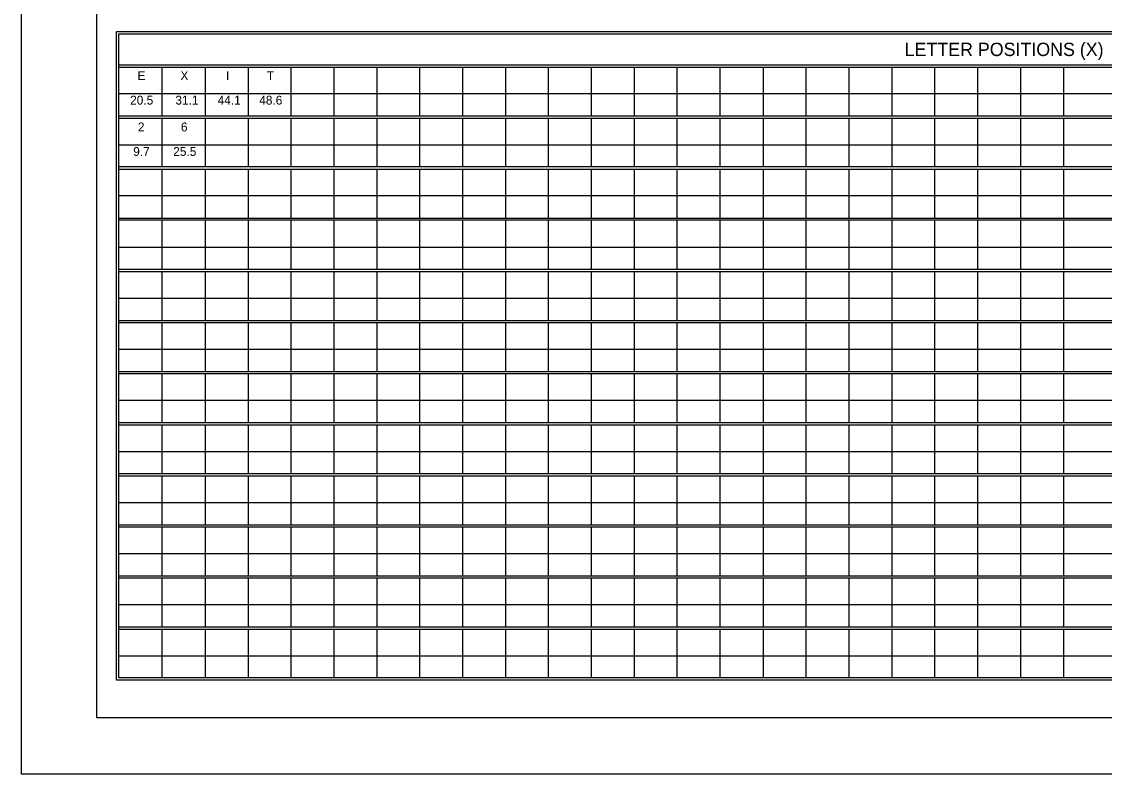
# Model space of a CAD drawing. Extents: x 1806251 to 1809821, y 414895 to 422886.
# Drawn here: x 1809672.13 to 1809679.34, y 415225.97 to 415230.98 of the extents above; entities that cross this region are included whole.
import ezdxf

# ---------------------------------------------------------------- set-up
doc = ezdxf.new("R2010")
doc.units = 0
doc.layers.add('GSSHT', color=7, linetype='Continuous')

msp = doc.modelspace()

# ---------------------------------------------------------------- linework, layer by layer
at = {"layer": 'GSSHT'}
for p, q in [((1809672.1349, 415225.9725), (1809672.1349, 415234.2262)), ((1809672.7816, 415230.6885), (1809684.4905, 415230.6885)), ((1809672.7816, 415230.6737), (1809684.4905, 415230.6737)), ((1809673.0681, 415230.6737), (1809673.0681, 415230.3489)), ((1809673.3545, 415230.6737), (1809673.3545, 415230.3489)), ((1809673.641, 415230.6737), (1809673.641, 415230.3489)), ((1809673.9245, 415230.6737), (1809673.9245, 415230.3489)), ((1809674.2109, 415230.6737), (1809674.2109, 415230.3489)), ((1809674.4973, 415230.6737), (1809674.4973, 415230.3489)), ((1809674.7808, 415230.6737), (1809674.7808, 415230.3489)), ((1809675.0673, 415230.6737), (1809675.0673, 415230.3489)), ((1809675.3537, 415230.6737), (1809675.3537, 415230.3489)), ((1809675.6372, 415230.6737), (1809675.6372, 415230.3489)), ((1809675.9237, 415230.6737), (1809675.9237, 415230.3489)), ((1809676.2101, 415230.6737), (1809676.2101, 415230.3489)), ((1809676.4936, 415230.6737), (1809676.4936, 415230.3489)), ((1809676.7801, 415230.6737), (1809676.7801, 415230.3489)), ((1809677.0665, 415230.6737), (1809677.0665, 415230.3489)), ((1809677.35, 415230.6737), (1809677.35, 415230.3489)), ((1809677.6364, 415230.6737), (1809677.6364, 415230.3489)), ((1809677.9229, 415230.6737), (1809677.9229, 415230.3489)), ((1809678.2064, 415230.6737), (1809678.2064, 415230.3489)), ((1809678.4928, 415230.6737), (1809678.4928, 415230.3489)), ((1809678.7793, 415230.6737), (1809678.7793, 415230.3489)), ((1809679.0657, 415230.6737), (1809679.0657, 415230.3489)), ((1809672.7816, 415230.4995), (1809683.6311, 415230.4995)), ((1809672.7816, 415230.3489), (1809684.4905, 415230.3489)), ((1809672.7816, 415230.3341), (1809684.4905, 415230.3341)), ((1809673.0681, 415230.3341), (1809673.0681, 415230.0122)), ((1809673.3545, 415230.3341), (1809673.3545, 415230.0122)), ((1809673.641, 415230.3341), (1809673.641, 415230.0122)), ((1809673.9245, 415230.3341), (1809673.9245, 415230.0122)), ((1809674.2109, 415230.3341), (1809674.2109, 415230.0122)), ((1809674.4973, 415230.3341), (1809674.4973, 415230.0122)), ((1809674.7808, 415230.3341), (1809674.7808, 415230.0122)), ((1809675.0673, 415230.3341), (1809675.0673, 415230.0122)), ((1809675.3537, 415230.3341), (1809675.3537, 415230.0122)), ((1809675.6372, 415230.3341), (1809675.6372, 415230.0122)), ((1809675.9237, 415230.3341), (1809675.9237, 415230.0122)), ((1809676.2101, 415230.3341), (1809676.2101, 415230.0122)), ((1809676.4936, 415230.3341), (1809676.4936, 415230.0122)), ((1809676.7801, 415230.3341), (1809676.7801, 415230.0122)), ((1809677.0665, 415230.3341), (1809677.0665, 415230.0122)), ((1809677.35, 415230.3341), (1809677.35, 415230.0122)), ((1809677.6364, 415230.3341), (1809677.6364, 415230.0122)), ((1809677.9229, 415230.3341), (1809677.9229, 415230.0122)), ((1809678.2064, 415230.3341), (1809678.2064, 415230.0122)), ((1809678.4928, 415230.3341), (1809678.4928, 415230.0122)), ((1809678.7793, 415230.3341), (1809678.7793, 415230.0122)), ((1809679.0657, 415230.3341), (1809679.0657, 415230.0122)), ((1809672.7816, 415230.1569), (1809683.6311, 415230.1569)), ((1809672.7816, 415230.0122), (1809684.4905, 415230.0122)), ((1809672.7816, 415229.9945), (1809684.4905, 415229.9945)), ((1809673.0681, 415229.9945), (1809673.0681, 415229.6697)), ((1809673.3545, 415229.9945), (1809673.3545, 415229.6697)), ((1809673.641, 415229.9945), (1809673.641, 415229.6697)), ((1809673.9245, 415229.9945), (1809673.9245, 415229.6697)), ((1809674.2109, 415229.9945), (1809674.2109, 415229.6697)), ((1809674.4973, 415229.9945), (1809674.4973, 415229.6697)), ((1809674.7808, 415229.9945), (1809674.7808, 415229.6697)), ((1809675.0673, 415229.9945), (1809675.0673, 415229.6697)), ((1809675.3537, 415229.9945), (1809675.3537, 415229.6697)), ((1809675.6372, 415229.9945), (1809675.6372, 415229.6697)), ((1809675.9237, 415229.9945), (1809675.9237, 415229.6697)), ((1809676.2101, 415229.9945), (1809676.2101, 415229.6697)), ((1809676.4936, 415229.9945), (1809676.4936, 415229.6697)), ((1809676.7801, 415229.9945), (1809676.7801, 415229.6697)), ((1809677.0665, 415229.9945), (1809677.0665, 415229.6697)), ((1809677.35, 415229.9945), (1809677.35, 415229.6697)), ((1809677.6364, 415229.9945), (1809677.6364, 415229.6697)), ((1809677.9229, 415229.9945), (1809677.9229, 415229.6697)), ((1809678.2064, 415229.9945), (1809678.2064, 415229.6697)), ((1809678.4928, 415229.9945), (1809678.4928, 415229.6697)), ((1809678.7793, 415229.9945), (1809678.7793, 415229.6697)), ((1809679.0657, 415229.9945), (1809679.0657, 415229.6697)), ((1809672.7816, 415229.8203), (1809683.6311, 415229.8203)), ((1809672.7816, 415229.6697), (1809684.4905, 415229.6697)), ((1809672.7816, 415229.6579), (1809684.4905, 415229.6579)), ((1809673.0681, 415229.6579), (1809673.0681, 415229.3301)), ((1809673.3545, 415229.6579), (1809673.3545, 415229.3301)), ((1809673.641, 415229.6579), (1809673.641, 415229.3301)), ((1809673.9245, 415229.6579), (1809673.9245, 415229.3301)), ((1809674.2109, 415229.6579), (1809674.2109, 415229.3301)), ((1809674.4973, 415229.6579), (1809674.4973, 415229.3301)), ((1809674.7808, 415229.6579), (1809674.7808, 415229.3301)), ((1809675.0673, 415229.6579), (1809675.0673, 415229.3301)), ((1809675.3537, 415229.6579), (1809675.3537, 415229.3301)), ((1809675.6372, 415229.6579), (1809675.6372, 415229.3301)), ((1809675.9237, 415229.6579), (1809675.9237, 415229.3301)), ((1809676.2101, 415229.6579), (1809676.2101, 415229.3301)), ((1809676.4936, 415229.6579), (1809676.4936, 415229.3301)), ((1809676.7801, 415229.6579), (1809676.7801, 415229.3301)), ((1809677.0665, 415229.6579), (1809677.0665, 415229.3301)), ((1809677.35, 415229.6579), (1809677.35, 415229.3301)), ((1809677.6364, 415229.6579), (1809677.6364, 415229.3301)), ((1809677.9229, 415229.6579), (1809677.9229, 415229.3301)), ((1809678.2064, 415229.6579), (1809678.2064, 415229.3301)), ((1809678.4928, 415229.6579), (1809678.4928, 415229.3301)), ((1809678.7793, 415229.6579), (1809678.7793, 415229.3301)), ((1809679.0657, 415229.6579), (1809679.0657, 415229.3301)), ((1809672.7816, 415229.4777), (1809683.6311, 415229.4777)), ((1809672.7816, 415229.3301), (1809684.4905, 415229.3301)), ((1809672.7816, 415229.3153), (1809684.4905, 415229.3153)), ((1809673.0681, 415229.3153), (1809673.0681, 415228.9905)), ((1809673.3545, 415229.3153), (1809673.3545, 415228.9905)), ((1809673.641, 415229.3153), (1809673.641, 415228.9905)), ((1809673.9245, 415229.3153), (1809673.9245, 415228.9905)), ((1809674.2109, 415229.3153), (1809674.2109, 415228.9905)), ((1809674.4973, 415229.3153), (1809674.4973, 415228.9905)), ((1809674.7808, 415229.3153), (1809674.7808, 415228.9905)), ((1809675.0673, 415229.3153), (1809675.0673, 415228.9905)), ((1809675.3537, 415229.3153), (1809675.3537, 415228.9905)), ((1809675.6372, 415229.3153), (1809675.6372, 415228.9905)), ((1809675.9237, 415229.3153), (1809675.9237, 415228.9905)), ((1809676.2101, 415229.3153), (1809676.2101, 415228.9905)), ((1809676.4936, 415229.3153), (1809676.4936, 415228.9905)), ((1809676.7801, 415229.3153), (1809676.7801, 415228.9905)), ((1809677.0665, 415229.3153), (1809677.0665, 415228.9905)), ((1809677.35, 415229.3153), (1809677.35, 415228.9905)), ((1809677.6364, 415229.3153), (1809677.6364, 415228.9905)), ((1809677.9229, 415229.3153), (1809677.9229, 415228.9905)), ((1809678.2064, 415229.3153), (1809678.2064, 415228.9905)), ((1809678.4928, 415229.3153), (1809678.4928, 415228.9905)), ((1809678.7793, 415229.3153), (1809678.7793, 415228.9905)), ((1809679.0657, 415229.3153), (1809679.0657, 415228.9905)), ((1809672.7816, 415229.1381), (1809683.6311, 415229.1381)), ((1809672.7816, 415228.9905), (1809684.4905, 415228.9905)), ((1809672.7816, 415228.9757), (1809684.4905, 415228.9757)), ((1809673.0681, 415228.9757), (1809673.0681, 415228.6509)), ((1809673.3545, 415228.9757), (1809673.3545, 415228.6509)), ((1809673.641, 415228.9757), (1809673.641, 415228.6509)), ((1809673.9245, 415228.9757), (1809673.9245, 415228.6509)), ((1809674.2109, 415228.9757), (1809674.2109, 415228.6509)), ((1809674.4973, 415228.9757), (1809674.4973, 415228.6509)), ((1809674.7808, 415228.9757), (1809674.7808, 415228.6509)), ((1809675.0673, 415228.9757), (1809675.0673, 415228.6509)), ((1809675.3537, 415228.9757), (1809675.3537, 415228.6509)), ((1809675.6372, 415228.9757), (1809675.6372, 415228.6509)), ((1809675.9237, 415228.9757), (1809675.9237, 415228.6509)), ((1809676.2101, 415228.9757), (1809676.2101, 415228.6509)), ((1809676.4936, 415228.9757), (1809676.4936, 415228.6509)), ((1809676.7801, 415228.9757), (1809676.7801, 415228.6509)), ((1809677.0665, 415228.9757), (1809677.0665, 415228.6509)), ((1809677.35, 415228.9757), (1809677.35, 415228.6509)), ((1809677.6364, 415228.9757), (1809677.6364, 415228.6509)), ((1809677.9229, 415228.9757), (1809677.9229, 415228.6509)), ((1809678.2064, 415228.9757), (1809678.2064, 415228.6509)), ((1809678.4928, 415228.9757), (1809678.4928, 415228.6509)), ((1809678.7793, 415228.9757), (1809678.7793, 415228.6509)), ((1809679.0657, 415228.9757), (1809679.0657, 415228.6509)), ((1809672.7816, 415228.7985), (1809683.6311, 415228.7985)), ((1809672.7816, 415228.6509), (1809684.4905, 415228.6509)), ((1809672.7816, 415228.6361), (1809684.4905, 415228.6361)), ((1809673.0681, 415228.6361), (1809673.0681, 415228.3113)), ((1809673.3545, 415228.6361), (1809673.3545, 415228.3113)), ((1809673.641, 415228.6361), (1809673.641, 415228.3113)), ((1809673.9245, 415228.6361), (1809673.9245, 415228.3113)), ((1809674.2109, 415228.6361), (1809674.2109, 415228.3113)), ((1809674.4973, 415228.6361), (1809674.4973, 415228.3113)), ((1809674.7808, 415228.6361), (1809674.7808, 415228.3113)), ((1809675.0673, 415228.6361), (1809675.0673, 415228.3113)), ((1809675.3537, 415228.6361), (1809675.3537, 415228.3113)), ((1809675.6372, 415228.6361), (1809675.6372, 415228.3113)), ((1809675.9237, 415228.6361), (1809675.9237, 415228.3113)), ((1809676.2101, 415228.6361), (1809676.2101, 415228.3113)), ((1809676.4936, 415228.6361), (1809676.4936, 415228.3113)), ((1809676.7801, 415228.6361), (1809676.7801, 415228.3113)), ((1809677.0665, 415228.6361), (1809677.0665, 415228.3113)), ((1809677.35, 415228.6361), (1809677.35, 415228.3113)), ((1809677.6364, 415228.6361), (1809677.6364, 415228.3113)), ((1809677.9229, 415228.6361), (1809677.9229, 415228.3113)), ((1809678.2064, 415228.6361), (1809678.2064, 415228.3113)), ((1809678.4928, 415228.6361), (1809678.4928, 415228.3113)), ((1809678.7793, 415228.6361), (1809678.7793, 415228.3113)), ((1809679.0657, 415228.6361), (1809679.0657, 415228.3113)), ((1809672.7816, 415228.4589), (1809683.6311, 415228.4589)), ((1809672.7816, 415228.3113), (1809684.4905, 415228.3113)), ((1809672.7816, 415228.2965), (1809684.4905, 415228.2965)), ((1809673.0681, 415228.2965), (1809673.0681, 415227.9717)), ((1809673.3545, 415228.2965), (1809673.3545, 415227.9717)), ((1809673.641, 415228.2965), (1809673.641, 415227.9717)), ((1809673.9245, 415228.2965), (1809673.9245, 415227.9717)), ((1809674.2109, 415228.2965), (1809674.2109, 415227.9717)), ((1809674.4973, 415228.2965), (1809674.4973, 415227.9717)), ((1809674.7808, 415228.2965), (1809674.7808, 415227.9717)), ((1809675.0673, 415228.2965), (1809675.0673, 415227.9717)), ((1809675.3537, 415228.2965), (1809675.3537, 415227.9717)), ((1809675.6372, 415228.2965), (1809675.6372, 415227.9717)), ((1809675.9237, 415228.2965), (1809675.9237, 415227.9717)), ((1809676.2101, 415228.2965), (1809676.2101, 415227.9717)), ((1809676.4936, 415228.2965), (1809676.4936, 415227.9717)), ((1809676.7801, 415228.2965), (1809676.7801, 415227.9717)), ((1809677.0665, 415228.2965), (1809677.0665, 415227.9717)), ((1809677.35, 415228.2965), (1809677.35, 415227.9717)), ((1809677.6364, 415228.2965), (1809677.6364, 415227.9717)), ((1809677.9229, 415228.2965), (1809677.9229, 415227.9717)), ((1809678.2064, 415228.2965), (1809678.2064, 415227.9717)), ((1809678.4928, 415228.2965), (1809678.4928, 415227.9717)), ((1809678.7793, 415228.2965), (1809678.7793, 415227.9717)), ((1809679.0657, 415228.2965), (1809679.0657, 415227.9717)), ((1809672.7816, 415228.1193), (1809683.6311, 415228.1193)), ((1809672.7816, 415227.9717), (1809684.4905, 415227.9717)), ((1809672.7816, 415227.9569), (1809684.4905, 415227.9569)), ((1809673.0681, 415227.9569), (1809673.0681, 415227.6321)), ((1809673.3545, 415227.9569), (1809673.3545, 415227.6321)), ((1809673.641, 415227.9569), (1809673.641, 415227.6321)), ((1809673.9245, 415227.9569), (1809673.9245, 415227.6321)), ((1809674.2109, 415227.9569), (1809674.2109, 415227.6321)), ((1809674.4973, 415227.9569), (1809674.4973, 415227.6321)), ((1809674.7808, 415227.9569), (1809674.7808, 415227.6321)), ((1809675.0673, 415227.9569), (1809675.0673, 415227.6321)), ((1809675.3537, 415227.9569), (1809675.3537, 415227.6321)), ((1809675.6372, 415227.9569), (1809675.6372, 415227.6321)), ((1809675.9237, 415227.9569), (1809675.9237, 415227.6321)), ((1809676.2101, 415227.9569), (1809676.2101, 415227.6321)), ((1809676.4936, 415227.9569), (1809676.4936, 415227.6321)), ((1809676.7801, 415227.9569), (1809676.7801, 415227.6321)), ((1809677.0665, 415227.9569), (1809677.0665, 415227.6321)), ((1809677.35, 415227.9569), (1809677.35, 415227.6321)), ((1809677.6364, 415227.9569), (1809677.6364, 415227.6321)), ((1809677.9229, 415227.9569), (1809677.9229, 415227.6321)), ((1809678.2064, 415227.9569), (1809678.2064, 415227.6321)), ((1809678.4928, 415227.9569), (1809678.4928, 415227.6321)), ((1809678.7793, 415227.9569), (1809678.7793, 415227.6321)), ((1809679.0657, 415227.9569), (1809679.0657, 415227.6321)), ((1809672.7816, 415227.7797), (1809683.6311, 415227.7797)), ((1809672.7816, 415227.6321), (1809684.4905, 415227.6321)), ((1809672.7816, 415227.6173), (1809684.4905, 415227.6173)), ((1809673.0681, 415227.6173), (1809673.0681, 415227.2925)), ((1809673.3545, 415227.6173), (1809673.3545, 415227.2925)), ((1809673.641, 415227.6173), (1809673.641, 415227.2925)), ((1809673.9245, 415227.6173), (1809673.9245, 415227.2925)), ((1809674.2109, 415227.6173), (1809674.2109, 415227.2925)), ((1809674.4973, 415227.6173), (1809674.4973, 415227.2925)), ((1809674.7808, 415227.6173), (1809674.7808, 415227.2925)), ((1809675.0673, 415227.6173), (1809675.0673, 415227.2925)), ((1809675.3537, 415227.6173), (1809675.3537, 415227.2925)), ((1809675.6372, 415227.6173), (1809675.6372, 415227.2925)), ((1809675.9237, 415227.6173), (1809675.9237, 415227.2925)), ((1809676.2101, 415227.6173), (1809676.2101, 415227.2925)), ((1809676.4936, 415227.6173), (1809676.4936, 415227.2925)), ((1809676.7801, 415227.6173), (1809676.7801, 415227.2925)), ((1809677.0665, 415227.6173), (1809677.0665, 415227.2925)), ((1809677.35, 415227.6173), (1809677.35, 415227.2925)), ((1809677.6364, 415227.6173), (1809677.6364, 415227.2925)), ((1809677.9229, 415227.6173), (1809677.9229, 415227.2925)), ((1809678.2064, 415227.6173), (1809678.2064, 415227.2925)), ((1809678.4928, 415227.6173), (1809678.4928, 415227.2925)), ((1809678.7793, 415227.6173), (1809678.7793, 415227.2925)), ((1809679.0657, 415227.6173), (1809679.0657, 415227.2925)), ((1809672.7816, 415227.4401), (1809683.6311, 415227.4401)), ((1809672.7816, 415227.2925), (1809684.4905, 415227.2925)), ((1809672.7816, 415227.2777), (1809684.4905, 415227.2777)), ((1809673.0681, 415227.2777), (1809673.0681, 415226.9529)), ((1809673.3545, 415227.2777), (1809673.3545, 415226.9529)), ((1809673.641, 415227.2777), (1809673.641, 415226.9529)), ((1809673.9245, 415227.2777), (1809673.9245, 415226.9529)), ((1809674.2109, 415227.2777), (1809674.2109, 415226.9529)), ((1809674.4973, 415227.2777), (1809674.4973, 415226.9529)), ((1809674.7808, 415227.2777), (1809674.7808, 415226.9529)), ((1809675.0673, 415227.2777), (1809675.0673, 415226.9529)), ((1809675.3537, 415227.2777), (1809675.3537, 415226.9529)), ((1809675.6372, 415227.2777), (1809675.6372, 415226.9529)), ((1809675.9237, 415227.2777), (1809675.9237, 415226.9529)), ((1809676.2101, 415227.2777), (1809676.2101, 415226.9529)), ((1809676.4936, 415227.2777), (1809676.4936, 415226.9529)), ((1809676.7801, 415227.2777), (1809676.7801, 415226.9529)), ((1809677.0665, 415227.2777), (1809677.0665, 415226.9529)), ((1809677.35, 415227.2777), (1809677.35, 415226.9529)), ((1809677.6364, 415227.2777), (1809677.6364, 415226.9529)), ((1809677.9229, 415227.2777), (1809677.9229, 415226.9529)), ((1809678.2064, 415227.2777), (1809678.2064, 415226.9529)), ((1809678.4928, 415227.2777), (1809678.4928, 415226.9529)), ((1809678.7793, 415227.2777), (1809678.7793, 415226.9529)), ((1809679.0657, 415227.2777), (1809679.0657, 415226.9529)), ((1809672.7816, 415227.1005), (1809683.6311, 415227.1005)), ((1809672.7816, 415226.9529), (1809684.4905, 415226.9529)), ((1809672.7816, 415226.9381), (1809684.4905, 415226.9381)), ((1809673.0681, 415226.9381), (1809673.0681, 415226.6133)), ((1809673.3545, 415226.9381), (1809673.3545, 415226.6133)), ((1809673.641, 415226.9381), (1809673.641, 415226.6133)), ((1809673.9245, 415226.9381), (1809673.9245, 415226.6133)), ((1809674.2109, 415226.9381), (1809674.2109, 415226.6133)), ((1809674.4973, 415226.9381), (1809674.4973, 415226.6133)), ((1809674.7808, 415226.9381), (1809674.7808, 415226.6133)), ((1809675.0673, 415226.9381), (1809675.0673, 415226.6133)), ((1809675.3537, 415226.9381), (1809675.3537, 415226.6133)), ((1809675.6372, 415226.9381), (1809675.6372, 415226.6133)), ((1809675.9237, 415226.9381), (1809675.9237, 415226.6133)), ((1809676.2101, 415226.9381), (1809676.2101, 415226.6133)), ((1809676.4936, 415226.9381), (1809676.4936, 415226.6133)), ((1809676.7801, 415226.9381), (1809676.7801, 415226.6133)), ((1809677.0665, 415226.9381), (1809677.0665, 415226.6133)), ((1809677.35, 415226.9381), (1809677.35, 415226.6133)), ((1809677.6364, 415226.9381), (1809677.6364, 415226.6133)), ((1809677.9229, 415226.9381), (1809677.9229, 415226.6133)), ((1809678.2064, 415226.9381), (1809678.2064, 415226.6133)), ((1809678.4928, 415226.9381), (1809678.4928, 415226.6133)), ((1809678.7793, 415226.9381), (1809678.7793, 415226.6133)), ((1809679.0657, 415226.9381), (1809679.0657, 415226.6133)), ((1809672.7816, 415226.7609), (1809683.6311, 415226.7609)), ((1809684.8891, 415225.9725), (1809672.1349, 415225.9725))]:
    msp.add_line(p, q, dxfattribs=at)
for points in [[(1809672.634, 415233.8512), (1809684.6381, 415233.8512), (1809684.6381, 415226.3475), (1809672.634, 415226.3475)], [(1809672.7669, 415230.91), (1809684.5052, 415230.91), (1809684.5052, 415226.5985), (1809672.7669, 415226.5985)], [(1809672.7816, 415230.8952), (1809684.4905, 415230.8952), (1809684.4905, 415226.6133), (1809672.7816, 415226.6133)]]:
    msp.add_lwpolyline(points, close=True, dxfattribs=at)

# ---------------------------------------------------------------- texts
for s, height, p in [('LETTER POSITIONS (X)', 0.088592, (1809678.0085, 415230.7475)), ('E', 0.0591, (1809672.905, 415230.5875)), ('X', 0.0591, (1809673.1913, 415230.5875)), ('I', 0.0591, (1809673.494, 415230.5875)), ('T', 0.0591, (1809673.7658, 415230.5875)), ('20.5', 0.05906, (1809672.8564, 415230.4247)), ('31.1', 0.05906, (1809673.1577, 415230.4247)), ('44.1', 0.05906, (1809673.4385, 415230.4247)), ('48.6', 0.05906, (1809673.7153, 415230.4247)), ('2', 0.0591, (1809672.9079, 415230.2464)), ('6', 0.0591, (1809673.1942, 415230.2464)), ('9.7', 0.05906, (1809672.8769, 415230.0836)), ('25.5', 0.05906, (1809673.1432, 415230.0836))]:
    msp.add_text(s, height=height, dxfattribs=at).set_placement(p)

doc.saveas('drawing.dxf')
